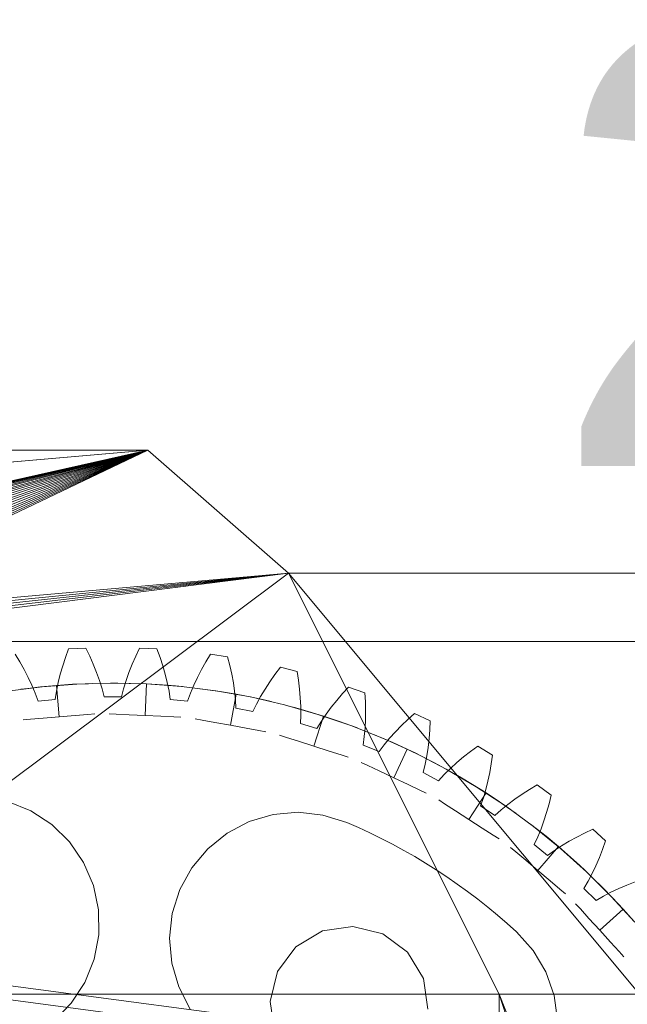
# Model space of a CAD drawing. Header units: millimetres. Extents: x -1970 to 61924, y -58230 to 6847.
# Tile 691 of 925: x 25197 to 25543, y 1934 to 2495. Entities that reach past the tile are written whole.
import ezdxf

# ---------------------------------------------------------------- set-up
doc = ezdxf.new("R2010")
doc.units = ezdxf.units.MM
doc.layers.add('COTAS_P', color=1, linetype='Continuous', lineweight=0)
doc.layers.add('lateral_briquetadora', color=7, linetype='Continuous', lineweight=0)
doc.dimstyles.new('R19_100', dxfattribs={"dimtxt": 250, "dimasz": 150, "dimexe": 150, "dimexo": 80, "dimgap": 100, "dimtad": 1, "dimtih": 1, "dimtoh": 1, "dimdsep": 46, "dimcen": 0.09, "dimadec": 0, "dimazin": 0, "dimtfac": 1, "dimtdec": 4, "dimtofl": 0, "dimtmove": 0, "dimatfit": 3, "dimfxl": 1, "dimtolj": 1, "dimtzin": 0, "dimarcsym": 0})

# ---------------------------------------------------------------- blocks, each defined once
blk = doc.blocks.new('DIM_R26_7')
at = {"layer": 'COTAS_P'}
for p, q in [((24250.07, 2141), (24400.07, 2186)), ((26750.07, 2141), (26600.07, 2186)), ((24250.07, 1241), (24250.07, 2141)), ((24250.07, 2141), (26750.07, 2141)), ((24250.07, 2141), (24400.07, 2096)), ((26750.07, 2141), (26600.07, 2096)), ((26750.07, 1241), (26750.07, 2141))]:
    blk.add_line(p, q, dxfattribs=at)
blk.add_text('2500 P', height=250, dxfattribs=at).set_placement((25500.07, 2241))

msp = doc.modelspace()

# ---------------------------------------------------------------- linework, layer by layer
at = {"layer": 'lateral_briquetadora'}
for p, q in [((25270.067, 2250), (24430.067, 2250)), ((25270.067, 2250), (24663.302, 2197.791)), ((25270.067, 2250), (24666.505, 2197.316)), ((25270.067, 2250), (25036.833, 2197.791)), ((25270.067, 2250), (25040.067, 2197.95)), ((25270.067, 2250), (25043.302, 2197.791)), ((25270.067, 2250), (25046.505, 2197.316)), ((25270.067, 2250), (25049.647, 2196.529)), ((25270.067, 2250), (25052.696, 2195.438)), ((25270.067, 2250), (25055.624, 2194.054)), ((25270.067, 2250), (25058.401, 2192.389)), ((25270.067, 2250), (25061.002, 2190.46)), ((25270.067, 2250), (25063.402, 2188.285)), ((25270.067, 2250), (25065.577, 2185.885)), ((25270.067, 2250), (25067.506, 2183.284)), ((25270.067, 2250), (25069.171, 2180.506)), ((25270.067, 2250), (25070.556, 2177.579)), ((25270.067, 2250), (25071.647, 2155.371)), ((25270.067, 2250), (25071.647, 2174.53)), ((25270.067, 2250), (25072.433, 2158.512)), ((25270.067, 2250), (25072.433, 2171.388)), ((25270.067, 2250), (25072.909, 2161.716)), ((25270.067, 2250), (25072.909, 2168.185)), ((25270.067, 2250), (25073.067, 2164.95)), ((25350.067, 2180), (25270.067, 2250)), ((25350.067, 2180), (25030.067, 1940)), ((25350.067, 2180), (25065.577, 2144.015)), ((25350.067, 2180), (25067.506, 2146.616)), ((25350.067, 2180), (25069.171, 2149.394)), ((25350.067, 2180), (25070.556, 2152.322)), ((25071.647, 2155.371), (25350.067, 2180)), ((25350.067, 2180), (25550.067, 1940)), ((25830.067, 2180), (25350.067, 2180)), ((25350.067, 2180), (25470.067, 1940)), ((25645.775, 2180), (25350.067, 2180)), ((25643.681, 2180), (25350.067, 2180)), ((25641.648, 2180), (25350.067, 2180)), ((25639.697, 2180), (25350.067, 2180)), ((25637.845, 2180), (25350.067, 2180)), ((25636.111, 2180), (25350.067, 2180)), ((25634.511, 2180), (25350.067, 2180)), ((25633.061, 2180), (25350.067, 2180)), ((25631.775, 2180), (25350.067, 2180)), ((25630.665, 2180), (25350.067, 2180)), ((25629.742, 2180), (25350.067, 2180)), ((25629.015, 2180), (25350.067, 2180)), ((25628.49, 2180), (25350.067, 2180)), ((25628.173, 2180), (25350.067, 2180)), ((25628.067, 2180), (25350.067, 2180)), ((25350.067, 2180), (25647.911, 2180)), ((25194.423, 2133.73), (25197.072, 2129.354)), ((25223.159, 2131.924), (25224.904, 2136.732)), ((25224.904, 2136.732), (25234.753, 2137.216)), ((25234.753, 2137.216), (25236.961, 2132.602)), ((25263.174, 2132.602), (25265.382, 2137.216)), ((25265.382, 2137.216), (25275.231, 2136.732)), ((25275.231, 2136.732), (25276.976, 2131.924)), ((25303.063, 2129.354), (25305.712, 2133.73)), ((25305.712, 2133.73), (25315.467, 2132.283)), ((25197.072, 2129.354), (25199.551, 2124.947)), ((25221.588, 2127.118), (25223.159, 2131.924)), ((25236.961, 2132.602), (25238.995, 2127.973)), ((25238.995, 2127.973), (25240.847, 2123.331)), ((25259.288, 2123.331), (25261.139, 2127.973)), ((25261.139, 2127.973), (25263.174, 2132.602)), ((25276.976, 2131.924), (25278.547, 2127.118)), ((25300.584, 2124.947), (25303.063, 2129.354)), ((25315.467, 2132.283), (25316.732, 2127.327)), ((25316.732, 2127.327), (25317.824, 2122.39)), ((25199.551, 2124.947), (25201.848, 2120.509)), ((25219.008, 2117.523), (25220.2, 2122.316)), ((25220.2, 2122.316), (25221.588, 2127.118)), ((25240.847, 2123.331), (25242.503, 2118.677)), ((25257.632, 2118.677), (25259.288, 2123.331)), ((25278.547, 2127.118), (25279.935, 2122.316)), ((25279.935, 2122.316), (25281.127, 2117.523)), ((25298.287, 2120.509), (25300.584, 2124.947)), ((25317.824, 2122.39), (25318.735, 2117.476)), ((25339.543, 2118.07), (25342.441, 2122.213)), ((25342.441, 2122.213), (25345.507, 2126.307)), ((25345.507, 2126.307), (25355.073, 2123.911)), ((25355.073, 2123.911), (25355.846, 2118.855)), ((25201.848, 2120.509), (25203.952, 2116.04)), ((25203.952, 2116.04), (25205.844, 2111.541)), ((25209.766, 2115.174), (25229.58, 2116.715)), ((25218.012, 2115.938), (25227.103, 2116.577)), ((25218.031, 2112.741), (25219.008, 2117.523)), ((25227.103, 2116.577), (25234.404, 2116.937)), ((25229.58, 2116.715), (25249.446, 2117.25)), ((25234.404, 2116.937), (25238.461, 2117.078)), ((25242.503, 2118.677), (25243.945, 2114.014)), ((25252.899, 2117.24), (25248.839, 2117.248)), ((25249.446, 2117.25), (25269.314, 2116.778)), ((25260.208, 2117.119), (25252.899, 2117.24)), ((25256.19, 2114.014), (25257.632, 2118.677)), ((25269.314, 2116.778), (25260.208, 2117.119)), ((25268.431, 2098.799), (25269.314, 2116.778)), ((25269.314, 2116.778), (25278.411, 2116.225)), ((25269.314, 2116.778), (25289.133, 2115.3)), ((25278.411, 2116.225), (25285.696, 2115.629)), ((25281.127, 2117.523), (25282.104, 2112.741)), ((25294.291, 2111.541), (25296.183, 2116.04)), ((25296.183, 2116.04), (25298.287, 2120.509)), ((25318.735, 2117.476), (25319.451, 2112.589)), ((25336.821, 2113.878), (25339.543, 2118.07)), ((25355.846, 2118.855), (25356.449, 2113.835)), ((25190.056, 2112.632), (25209.766, 2115.174)), ((25201.677, 2114.254), (25197.651, 2113.732)), ((25208.939, 2115.088), (25201.677, 2114.254)), ((25205.844, 2111.541), (25207.494, 2107.01)), ((25218.012, 2115.938), (25208.939, 2115.088)), ((25217.296, 2107.975), (25218.031, 2112.741)), ((25219.483, 2097.998), (25218.012, 2115.938)), ((25243.945, 2114.014), (25245.143, 2109.343)), ((25254.992, 2109.343), (25256.19, 2114.014)), ((25282.104, 2112.741), (25282.839, 2107.975)), ((25285.696, 2115.629), (25289.737, 2115.239)), ((25289.133, 2115.3), (25308.851, 2112.82)), ((25292.641, 2107.01), (25294.291, 2111.541)), ((25304.072, 2113.515), (25300.049, 2114.053)), ((25311.303, 2112.441), (25304.072, 2113.515)), ((25308.851, 2112.82), (25328.418, 2109.345)), ((25320.287, 2110.914), (25311.303, 2112.441)), ((25317.065, 2093.204), (25320.287, 2110.914)), ((25319.451, 2112.589), (25319.955, 2107.734)), ((25320.287, 2110.914), (25329.233, 2109.178)), ((25334.289, 2109.637), (25336.821, 2113.878)), ((25356.449, 2113.835), (25356.874, 2108.855)), ((25377.64, 2107.407), (25380.93, 2111.246)), ((25380.93, 2111.246), (25384.382, 2115.02)), ((25384.382, 2115.02), (25393.667, 2111.698)), ((25393.667, 2111.698), (25393.941, 2106.591)), ((25207.494, 2107.01), (25217.296, 2107.975)), ((25245.143, 2109.343), (25254.992, 2109.343)), ((25282.839, 2107.975), (25292.641, 2107.01)), ((25319.955, 2107.734), (25320.219, 2102.919)), ((25328.418, 2109.345), (25347.785, 2104.883)), ((25329.233, 2109.178), (25336.378, 2107.636)), ((25329.879, 2100.998), (25331.966, 2105.345)), ((25331.966, 2105.345), (25334.289, 2109.637)), ((25336.378, 2107.636), (25340.334, 2106.722)), ((25347.785, 2104.883), (25366.9, 2099.447)), ((25356.874, 2108.855), (25357.107, 2103.922)), ((25374.52, 2103.502), (25377.64, 2107.407)), ((25393.941, 2106.591), (25394.049, 2101.535)), ((25228.564, 2098.743), (25235.847, 2099.34)), ((25235.847, 2099.34), (25239.888, 2099.671)), ((25252.032, 2099.605), (25247.982, 2099.804)), ((25259.33, 2099.246), (25252.032, 2099.605)), ((25268.431, 2098.799), (25259.33, 2099.246)), ((25320.219, 2102.919), (25329.879, 2100.998)), ((25354.322, 2103.142), (25350.402, 2104.2)), ((25361.35, 2101.133), (25354.322, 2103.142)), ((25357.107, 2103.922), (25357.133, 2099.041)), ((25370.058, 2098.447), (25361.35, 2101.133)), ((25366.9, 2099.447), (25385.715, 2093.049)), ((25368.852, 2095.486), (25371.585, 2099.53)), ((25371.585, 2099.53), (25374.52, 2103.502)), ((25394.049, 2101.535), (25393.984, 2096.538)), ((25418.159, 2096.559), (25421.964, 2099.977)), ((25421.964, 2099.977), (25430.879, 2095.761)), ((25203.12, 2096.656), (25199.078, 2096.325)), ((25210.402, 2097.254), (25203.12, 2096.656)), ((25219.483, 2097.998), (25210.402, 2097.254)), ((25219.483, 2097.998), (25228.564, 2098.743)), ((25268.431, 2098.799), (25277.532, 2098.352)), ((25277.532, 2098.352), (25284.83, 2097.994)), ((25284.83, 2097.994), (25288.88, 2097.795)), ((25300.911, 2096.144), (25296.922, 2096.869)), ((25308.1, 2094.835), (25300.911, 2096.144)), ((25317.065, 2093.204), (25308.1, 2094.835)), ((25357.133, 2099.041), (25356.924, 2094.223)), ((25356.924, 2094.223), (25366.349, 2091.364)), ((25364.552, 2081.309), (25370.058, 2098.447)), ((25366.349, 2091.364), (25368.852, 2095.486)), ((25370.058, 2098.447), (25378.701, 2095.558)), ((25378.701, 2095.558), (25385.584, 2093.097)), ((25393.984, 2096.538), (25393.733, 2091.605)), ((25414.508, 2093.061), (25418.159, 2096.559)), ((25430.879, 2095.761), (25430.651, 2090.651)), ((25317.065, 2093.204), (25326.029, 2091.573)), ((25326.029, 2091.573), (25333.218, 2090.265)), ((25333.218, 2090.265), (25337.207, 2089.539)), ((25385.584, 2093.097), (25389.386, 2091.675)), ((25385.715, 2093.049), (25404.183, 2085.706)), ((25393.733, 2091.605), (25393.28, 2086.745)), ((25407.71, 2085.816), (25411.021, 2089.481)), ((25411.021, 2089.481), (25414.508, 2093.061)), ((25430.651, 2090.651), (25430.263, 2085.61)), ((25348.92, 2086.332), (25345.06, 2087.572)), ((25355.877, 2084.097), (25348.92, 2086.332)), ((25364.552, 2081.309), (25355.877, 2084.097)), ((25393.28, 2086.745), (25392.6, 2081.972)), ((25402.787, 2086.299), (25399.04, 2087.86)), ((25409.493, 2083.39), (25402.787, 2086.299)), ((25404.183, 2085.706), (25422.254, 2077.437)), ((25404.594, 2082.059), (25407.71, 2085.816)), ((25417.776, 2079.59), (25409.493, 2083.39)), ((25430.263, 2085.61), (25429.708, 2080.643)), ((25364.552, 2081.309), (25373.226, 2078.522)), ((25373.226, 2078.522), (25380.183, 2076.287)), ((25392.6, 2081.972), (25401.699, 2078.203)), ((25401.699, 2078.203), (25404.594, 2082.059)), ((25410.08, 2063.318), (25417.776, 2079.59)), ((25417.776, 2079.59), (25425.968, 2075.598)), ((25422.254, 2077.437), (25439.884, 2068.263)), ((25429.708, 2080.643), (25428.974, 2075.758)), ((25449.792, 2075.171), (25453.769, 2078.294)), ((25453.769, 2078.294), (25457.891, 2081.323)), ((25457.891, 2081.323), (25466.349, 2076.253)), ((25380.183, 2076.287), (25384.044, 2075.047)), ((25395.238, 2070.338), (25391.572, 2072.072)), ((25425.968, 2075.598), (25432.471, 2072.259)), ((25428.974, 2075.758), (25428.048, 2070.966)), ((25432.471, 2072.259), (25436.055, 2070.353)), ((25442.317, 2068.627), (25445.971, 2071.95)), ((25445.971, 2071.95), (25449.792, 2075.171)), ((25465.621, 2071.19), (25464.741, 2066.211)), ((25466.349, 2076.253), (25465.621, 2071.19)), ((25401.843, 2067.214), (25395.238, 2070.338)), ((25410.08, 2063.318), (25401.843, 2067.214)), ((25428.048, 2070.966), (25426.903, 2066.282)), ((25426.903, 2066.282), (25435.589, 2061.639)), ((25438.847, 2065.194), (25442.317, 2068.627)), ((25439.884, 2068.263), (25457.026, 2058.209)), ((25464.741, 2066.211), (25463.702, 2061.322)), ((25410.08, 2063.318), (25418.317, 2059.422)), ((25435.589, 2061.639), (25438.847, 2065.194)), ((25448.64, 2063.274), (25445.128, 2065.311)), ((25454.909, 2059.515), (25448.64, 2063.274)), ((25463.702, 2061.322), (25462.493, 2056.533)), ((25418.317, 2059.422), (25424.922, 2056.298)), ((25424.922, 2056.298), (25428.588, 2054.564)), ((25452.87, 2039.538), (25462.624, 2054.666)), ((25462.624, 2054.666), (25454.909, 2059.515)), ((25457.026, 2058.209), (25473.637, 2047.299)), ((25462.493, 2056.533), (25461.101, 2051.855)), ((25462.624, 2054.666), (25470.226, 2049.639)), ((25483.153, 2053.908), (25487.417, 2056.627)), ((25487.417, 2056.627), (25491.816, 2059.237)), ((25491.816, 2059.237), (25499.736, 2053.362)), ((25190.215, 2049.778), (25203.4, 2044.471)), ((25439.072, 2048.435), (25435.664, 2050.632)), ((25461.101, 2051.855), (25459.503, 2047.306)), ((25470.226, 2049.639), (25476.237, 2045.48)), ((25475.072, 2048.128), (25479.035, 2051.077)), ((25479.035, 2051.077), (25483.153, 2053.908)), ((25499.736, 2053.362), (25498.516, 2048.395)), ((25203.4, 2044.471), (25215.295, 2036.693)), ((25341.465, 2042.348), (25355.622, 2043.6)), ((25355.622, 2043.6), (25369.752, 2042.065)), ((25445.213, 2044.475), (25439.072, 2048.435)), ((25452.87, 2039.538), (25445.213, 2044.475)), ((25459.503, 2047.306), (25467.692, 2041.834)), ((25467.692, 2041.834), (25471.283, 2045.052)), ((25471.283, 2045.052), (25475.072, 2048.128)), ((25473.637, 2047.299), (25489.675, 2035.562)), ((25476.237, 2045.48), (25479.541, 2043.122)), ((25497.152, 2043.526), (25495.638, 2038.763)), ((25498.516, 2048.395), (25497.152, 2043.526)), ((25315.224, 2031.784), (25327.824, 2038.358)), ((25327.824, 2038.358), (25341.465, 2042.348)), ((25369.752, 2042.065), (25383.31, 2037.804)), ((25383.31, 2037.804), (25389.927, 2034.902)), ((25452.87, 2039.538), (25460.528, 2034.6)), ((25495.638, 2038.763), (25493.966, 2034.116)), ((26245.072, 1804.947), (24498.76, 2036.782)), ((25215.295, 2036.693), (25225.445, 2026.744)), ((25389.927, 2034.902), (25396.48, 2031.86)), ((25396.48, 2031.86), (25402.968, 2028.68)), ((25460.528, 2034.6), (25466.669, 2030.641)), ((25491.094, 2034.461), (25487.879, 2036.939)), ((25489.675, 2035.562), (25505.097, 2023.027)), ((25496.819, 2029.916), (25491.094, 2034.461)), ((25493.966, 2034.116), (25492.123, 2029.596)), ((25518.779, 2031.766), (25523.412, 2033.932)), ((25523.412, 2033.932), (25530.719, 2027.309)), ((26244.019, 1797.017), (24497.707, 2028.852)), ((25225.445, 2026.744), (25233.459, 2015.006)), ((25304.148, 2022.878), (25315.224, 2031.784)), ((25402.968, 2028.68), (25409.386, 2025.363)), ((25466.669, 2030.641), (25470.077, 2028.443)), ((25492.123, 2029.596), (25490.086, 2025.226)), ((25503.836, 2024.101), (25496.819, 2029.916)), ((25505.661, 2024.518), (25509.893, 2027.065)), ((25509.893, 2027.065), (25514.27, 2029.478)), ((25514.27, 2029.478), (25518.779, 2031.766)), ((25530.719, 2027.309), (25529.018, 2022.486)), ((25295.022, 2011.982), (25304.148, 2022.878)), ((25409.386, 2025.363), (25415.732, 2021.91)), ((25415.732, 2021.91), (25422.003, 2018.322)), ((25479.671, 2020.998), (25476.579, 2023.621)), ((25485.243, 2016.271), (25479.671, 2020.998)), ((25490.086, 2025.226), (25497.699, 2018.977)), ((25492.191, 2010.376), (25503.836, 2024.101)), ((25497.699, 2018.977), (25501.589, 2021.828)), ((25501.589, 2021.828), (25505.661, 2024.518)), ((25503.836, 2024.101), (25510.716, 2018.125)), ((25505.097, 2023.027), (25519.864, 2009.728)), ((25529.018, 2022.486), (25527.183, 2017.774)), ((25233.459, 2015.006), (25239.028, 2001.931)), ((25422.003, 2018.322), (25428.197, 2014.603)), ((25492.191, 2010.376), (25485.243, 2016.271)), ((25510.716, 2018.125), (25516.133, 2013.217)), ((25527.183, 2017.774), (25525.21, 2013.182)), ((25288.197, 1999.515), (25295.022, 2011.982)), ((25428.197, 2014.603), (25434.311, 2010.752)), ((25434.311, 2010.752), (25440.341, 2006.773)), ((25492.191, 2010.376), (25499.139, 2004.481)), ((25516.133, 2013.217), (25519.102, 2010.448)), ((25519.864, 2009.728), (25533.939, 1995.697)), ((25525.21, 2013.182), (25523.091, 2008.721)), ((25440.341, 2006.773), (25446.285, 2002.666)), ((25499.139, 2004.481), (25504.71, 1999.754)), ((25520.813, 2004.404), (25518.357, 2000.254)), ((25523.091, 2008.721), (25520.813, 2004.404)), ((25542.841, 2002.116), (25547.553, 2003.95)), ((25239.028, 2001.931), (25241.94, 1988.02)), ((25283.936, 1985.957), (25288.197, 1999.515)), ((25446.285, 2002.666), (25452.141, 1998.434)), ((25452.141, 1998.434), (25457.905, 1994.079)), ((25504.71, 1999.754), (25507.802, 1997.13)), ((25518.357, 2000.254), (25525.322, 1993.29)), ((25529.425, 2000.353), (25526.56, 2003.23)), ((25534.508, 1995.1), (25529.425, 2000.353)), ((25533.788, 1998.023), (25538.25, 2000.143)), ((25538.25, 2000.143), (25542.841, 2002.116)), ((25457.905, 1994.079), (25463.576, 1989.602)), ((25525.322, 1993.29), (25529.472, 1995.745)), ((25529.472, 1995.745), (25533.788, 1998.023)), ((25533.939, 1995.697), (25547.285, 1980.972)), ((25540.706, 1988.419), (25534.508, 1995.1)), ((25241.94, 1988.02), (25242.082, 1973.808)), ((25463.576, 1989.602), (25469.15, 1985.006)), ((25516.342, 1988.496), (25513.619, 1991.501)), ((25521.249, 1983.082), (25516.342, 1988.496)), ((25527.368, 1976.331), (25540.706, 1988.419)), ((25540.706, 1988.419), (25546.747, 1981.596)), ((25282.402, 1971.827), (25283.936, 1985.957)), ((25469.15, 1985.006), (25474.625, 1980.292)), ((25527.368, 1976.331), (25521.249, 1983.082)), ((25354.372, 1966.984), (25369.432, 1976.011)), ((25369.432, 1976.011), (25386.8, 1978.587)), ((25386.8, 1978.587), (25403.832, 1974.321)), ((25474.625, 1980.292), (25479.999, 1975.463)), ((25527.368, 1976.331), (25533.487, 1969.58)), ((25242.082, 1973.808), (25239.449, 1959.842)), ((25283.654, 1957.67), (25282.402, 1971.827)), ((25403.832, 1974.321), (25417.935, 1963.861)), ((25479.999, 1975.463), (25489.476, 1964.871)), ((25343.913, 1952.881), (25354.372, 1966.984)), ((25489.476, 1964.871), (25496.705, 1952.634)), ((25533.487, 1969.58), (25538.394, 1964.166)), ((25239.449, 1959.842), (25234.141, 1946.657)), ((25417.935, 1963.861), (25426.962, 1948.801)), ((25538.394, 1964.166), (25541.118, 1961.161)), ((25287.643, 1944.029), (25283.654, 1957.67)), ((25339.646, 1935.849), (25343.913, 1952.881)), ((25426.962, 1948.801), (25429.538, 1931.433)), ((25496.705, 1952.634), (25501.408, 1939.222)), ((25234.141, 1946.657), (25226.364, 1934.762)), ((25294.218, 1931.428), (25287.643, 1944.029)), ((25030.067, 1940), (25470.067, 1940)), ((25470.067, 1940), (25470.067, 1510)), ((25470.067, 1940), (25550.067, 1740)), ((25550.067, 1940), (25470.067, 1940)), ((25470.067, 1940), (25470.067, 1504)), ((25470.067, 1940), (25550.067, 1695)), ((25501.408, 1939.222), (25503.403, 1925.151)), ((25226.364, 1934.762), (25216.415, 1924.612)), ((25342.223, 1918.481), (25339.646, 1935.849))]:
    msp.add_line(p, q, dxfattribs=at)

# ---------------------------------------------------------------- dimensions: what is measured, and where the dimension line sits
at = {"layer": 'COTAS_P'}
dim = msp.add_aligned_dim(p1=(24250.067, 1241), p2=(26750.067, 1241), distance=900, text='<> P', dimstyle='R19_100', dxfattribs=at)
dim.commit()
dim.dimension.update_dxf_attribs({"geometry": 'DIM_R26_7', "text_midpoint": (25500.067, 2141)})

doc.saveas('drawing.dxf')
